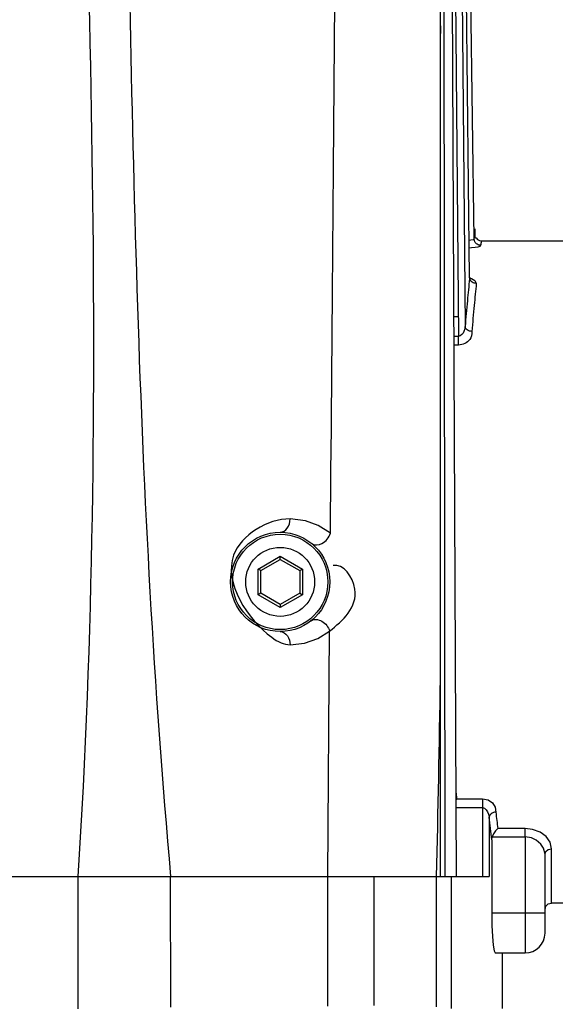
# Paper-space layout 'Sheet' of a CAD drawing. Header units: inches. Extents: x 0.2 to 10.8, y 0.2 to 8.3.
# Tile 357 of 545: x 7.937 to 8.098, y 1.945 to 2.243. Entities that reach past the tile are written whole.
import ezdxf

# ---------------------------------------------------------------- set-up
doc = ezdxf.new("R2010")
doc.units = ezdxf.units.IN
doc.header["$MEASUREMENT"] = 0
doc.layers.get('0').update_dxf_attribs({"lineweight": 5})

psp = doc.layouts.new('Sheet')

# ---------------------------------------------------------------- linework, layer by layer
at = {"color": 0, "linetype": 'ByBlock', "lineweight": -3}
for p, q in [((8.064167, 2.937154), (8.071087, 2.149942)), ((8.065047, 1.983868), (8.063896, 2.936905)), ((8.063992, 2.937014), (8.068354, 1.983868)), ((8.063619, 1.983868), (8.063696, 2.904652)), ((8.072452, 2.164747), (8.064489, 2.90466)), ((8.073779, 2.176429), (8.064654, 2.904663)), ((8.066001, 2.499246), (8.069121, 2.146971)), ((8.073902, 2.179439), (8.073935, 2.176811)), ((8.074073, 2.179441), (8.074065, 2.176674)), ((8.074017, 2.175554), (8.073794, 2.176429)), ((8.073993, 2.176819), (8.073888, 2.176814)), ((8.073996, 2.176811), (8.074277, 2.176722)), ((8.074277, 2.176722), (8.074382, 2.176685)), ((8.0744, 2.176678), (8.074843, 2.176223)), ((8.074843, 2.176223), (8.075406, 2.17593)), ((8.075406, 2.17593), (8.076032, 2.175829)), ((8.076032, 2.175829), (8.076008, 2.175755)), ((8.076032, 2.175829), (8.101629, 2.175855)), ((8.072452, 2.164747), (8.072414, 2.164374)), ((8.072455, 2.164863), (8.072452, 2.164747)), ((8.072501, 2.164646), (8.073068, 2.164473)), ((8.073068, 2.164473), (8.074009, 2.163862)), ((8.074009, 2.163862), (8.07447, 2.163006)), ((8.067596, 2.152945), (8.069069, 2.152949)), ((8.069121, 2.146971), (8.067624, 2.14697)), ((8.069121, 2.144368), (8.069121, 2.146971)), ((8.069121, 2.144368), (8.067636, 2.144367)), ((8.00854, 2.076707), (8.015229, 2.080569)), ((8.00934, 2.076245), (8.015229, 2.079645)), ((8.015229, 2.080569), (8.021918, 2.076707)), ((8.015229, 2.079645), (8.015229, 2.080569)), ((8.015229, 2.079645), (8.021118, 2.076245)), ((8.00934, 2.076245), (8.00854, 2.076707)), ((8.00854, 2.068984), (8.00854, 2.076707)), ((8.00934, 2.069445), (8.00934, 2.076245)), ((8.021118, 2.076245), (8.021918, 2.076707)), ((8.021118, 2.076245), (8.021118, 2.069445)), ((8.021918, 2.076707), (8.021918, 2.068984)), ((8.00934, 2.069445), (8.00854, 2.068984)), ((8.015229, 2.066045), (8.00934, 2.069445)), ((8.021118, 2.069445), (8.015229, 2.066045)), ((8.021118, 2.069445), (8.021918, 2.068984)), ((8.015229, 2.065122), (8.00854, 2.068984)), ((8.021918, 2.068984), (8.015229, 2.065122)), ((8.015229, 2.066045), (8.015229, 2.065122)), ((8.029596, 1.983869), (8.030157, 2.058012)), ((8.068527, 2.007365), (8.068269, 2.007046)), ((8.068527, 2.007365), (8.076346, 2.007351)), ((8.06828, 2.004762), (8.076339, 2.004748)), ((8.076339, 2.004748), (8.076339, 1.983868)), ((8.079144, 1.994974), (8.078324, 2.001828)), ((8.078324, 2.001828), (8.078324, 1.983868)), ((8.089229, 1.998372), (8.080954, 1.998372)), ((8.079144, 1.994974), (8.079266, 1.995843)), ((8.079144, 1.994974), (8.079144, 1.972828)), ((8.079266, 1.995843), (8.089229, 1.995843)), ((8.089229, 1.995843), (8.089229, 1.960828)), ((8.097209, 1.975908), (8.097209, 1.992295)), ((8.095229, 1.966828), (8.095229, 1.99064)), ((7.90289, 1.983868), (8.078324, 1.983868)), ((7.954155, 1.943957), (7.954194, 1.983868)), ((7.982146, 1.944484), (7.982086, 1.983868)), ((8.029619, 1.944755), (8.029601, 1.983868)), ((8.043588, 1.944897), (8.043588, 1.983868)), ((8.06247, 1.944521), (8.062485, 1.983868)), ((8.095229, 1.973927), (8.095492, 1.974908)), ((8.095486, 1.9749), (8.095861, 1.975361)), ((8.095492, 1.974908), (8.096074, 1.975497)), ((8.095859, 1.975363), (8.095951, 1.975442)), ((8.095861, 1.975361), (8.096205, 1.975616)), ((8.095951, 1.975442), (8.096074, 1.975497)), ((8.096074, 1.975497), (8.096219, 1.975642)), ((8.096205, 1.975616), (8.097195, 1.975882)), ((8.103229, 1.975882), (8.097195, 1.975882)), ((8.095229, 1.972828), (8.079144, 1.972828)), ((8.080201, 1.960828), (8.089229, 1.960828)), ((8.082376, 1.944065), (8.082376, 1.960828))]:
    psp.add_line(p, q, dxfattribs=at)
for points in [[(8.073779, 2.176429), (8.073529, 2.17617), (8.072791, 2.175972), (8.072332, 2.175941)], [(8.072355, 2.173747), (8.073042, 2.173767), (8.074115, 2.173878), (8.075055, 2.174055)], [(8.075055, 2.174055), (8.075608, 2.17425), (8.07579, 2.174485)], [(8.072531, 2.164338), (8.072633, 2.164265), (8.072555, 2.164393), (8.072455, 2.164861)], [(8.071087, 2.149942), (8.070997, 2.149274), (8.070745, 2.148485), (8.070467, 2.147933), (8.070126, 2.147491), (8.069645, 2.147104), (8.069121, 2.146971)], [(8.030402, 2.087524), (8.026682, 2.089914), (8.022855, 2.091288), (8.018204, 2.091873)], [(8.018208, 2.053874), (8.022556, 2.054365), (8.026617, 2.055796), (8.030157, 2.058012)], [(8.076346, 2.007351), (8.078025, 2.007017), (8.079329, 2.006143), (8.080157, 2.004874), (8.080369, 2.003321)], [(8.076339, 2.004748), (8.076943, 2.004557), (8.077485, 2.004068), (8.077876, 2.003453), (8.078164, 2.002713), (8.078324, 2.001828)], [(8.080954, 1.998372), (8.080221, 1.997636), (8.079639, 1.996793), (8.079262, 1.995843)], [(8.097209, 1.992295), (8.096809, 1.994254), (8.095618, 1.995924), (8.093726, 1.997286), (8.091446, 1.998128), (8.089229, 1.998372)], [(8.095229, 1.99064), (8.094762, 1.992495), (8.093934, 1.993703), (8.092514, 1.994886), (8.091103, 1.995541), (8.089229, 1.995843)], [(8.095229, 1.99064), (8.095494, 1.991467), (8.096214, 1.99207), (8.097209, 1.992295)], [(8.079144, 1.972828), (8.0792, 1.969129), (8.079361, 1.965785), (8.079603, 1.96313), (8.079895, 1.96142), (8.080201, 1.960828)]]:
    psp.add_lwpolyline(points, dxfattribs=at)
for radius in [0.015, 0.0144, 0.0104]:
    psp.add_circle((8.015229, 2.072845), radius, dxfattribs=at)
for centre, radius, start, end in [((-176.321904, 3.721094), 184.359543, 359.49230778, 359.61757368), ((1.371476, 2.141032), 6.692854, 358.6544424, 359.1652567), ((8.089229, 1.966828), 0.006, 270, 0)]:
    psp.add_arc(centre, radius, start, end, dxfattribs=at)
for points, knots in [([(8.040579, 2.857395), (8.044638, 2.75442), (8.063737, 2.548555), (8.062429, 2.341861), (8.063628, 2.238404)], [0, 0, 0, 0, 0.4990102, 1, 1, 1, 1]), ([(7.954191, 1.983868), (7.963535, 2.128675), (7.950256, 2.419408), (7.944622, 2.709407), (7.94434, 2.854552)], [0, 0, 0, 0, 0.4999366, 1, 1, 1, 1]), ([(7.961122, 2.673087), (7.963069, 2.558151), (7.969176, 2.328479), (7.971711, 2.0983), (7.982137, 1.983868)], [0, 0, 0, 0, 0.5001014, 1, 1, 1, 1]), ([(8.07579, 2.174485), (8.075439, 2.174486), (8.074715, 2.174687), (8.074189, 2.175233), (8.074022, 2.175557)], [0, 0, 0, 0, 0.4903218, 1, 1, 1, 1]), ([(8.075877, 2.175065), (8.075862, 2.174975), (8.075832, 2.174782), (8.075803, 2.174588), (8.075788, 2.174485)], [0, 0, 0, 0, 0.4667529, 1, 1, 1, 1]), ([(8.075951, 2.175488), (8.075938, 2.175424), (8.075913, 2.175283), (8.075889, 2.175142), (8.075877, 2.175065)], [0, 0, 0, 0, 0.4545324, 1, 1, 1, 1]), ([(8.076009, 2.175755), (8.075999, 2.175717), (8.075978, 2.175629), (8.075961, 2.175539), (8.075951, 2.175488)], [0, 0, 0, 0, 0.4284996, 1, 1, 1, 1]), ([(8.072414, 2.164374), (8.07219, 2.162162), (8.071725, 2.157353), (8.071303, 2.15254), (8.071087, 2.149942)], [0, 0, 0, 0, 0.4603512, 1, 1, 1, 1]), ([(8.072518, 2.164337), (8.072499, 2.164404), (8.072468, 2.164539), (8.072454, 2.164678), (8.072452, 2.164747)], [0, 0, 0, 0, 0.4978473, 1, 1, 1, 1]), ([(8.07447, 2.163008), (8.074054, 2.162995), (8.07319, 2.163213), (8.072632, 2.163938), (8.072518, 2.164337)], [0, 0, 0, 0, 0.5006522, 1, 1, 1, 1]), ([(8.074469, 2.163006), (8.074243, 2.160786), (8.073773, 2.155944), (8.073347, 2.151097), (8.073128, 2.148473)], [0, 0, 0, 0, 0.4586512, 1, 1, 1, 1]), ([(8.073128, 2.148473), (8.072636, 2.148492), (8.071728, 2.148731), (8.071123, 2.149545), (8.071087, 2.149942)], [0, 0, 0, 0, 0.5524735, 1, 1, 1, 1]), ([(8.073128, 2.148473), (8.073204, 2.147619), (8.072663, 2.145362), (8.07036, 2.144386), (8.069121, 2.144368)], [0, 0, 0, 0, 0.4088433, 1, 1, 1, 1]), ([(8.018204, 2.091873), (8.011445, 2.091877), (7.99266, 2.080644), (8.005401, 2.061584), (8.01268, 2.056111)], [0, 0, 0, 0, 0.4259985, 1, 1, 1, 1]), ([(8.015229, 2.087845), (8.016035, 2.087845), (8.017789, 2.088999), (8.018209, 2.090882), (8.018204, 2.091873)], [0, 0, 0, 0, 0.4484872, 1, 1, 1, 1]), ([(8.024775, 2.084416), (8.025567, 2.083763), (8.028514, 2.084206), (8.029983, 2.086262), (8.030402, 2.087524)], [0, 0, 0, 0, 0.4355823, 1, 1, 1, 1]), ([(8.030157, 2.058012), (8.034052, 2.061038), (8.041664, 2.06784), (8.034331, 2.07852), (8.031202, 2.077754)], [0, 0, 0, 0, 0.6049353, 1, 1, 1, 1]), ([(8.02458, 2.061116), (8.025416, 2.061783), (8.028357, 2.061263), (8.029763, 2.059217), (8.030157, 2.058012)], [0, 0, 0, 0, 0.4575528, 1, 1, 1, 1]), ([(8.015229, 2.057845), (8.016066, 2.057845), (8.017795, 2.056659), (8.018203, 2.054817), (8.018208, 2.053874)], [0, 0, 0, 0, 0.4699487, 1, 1, 1, 1]), ([(8.01268, 2.056111), (8.013547, 2.055459), (8.015268, 2.054384), (8.017279, 2.053873), (8.018208, 2.053874)], [0, 0, 0, 0, 0.5385558, 1, 1, 1, 1]), ([(8.068248, 2.009961), (8.068294, 2.009525), (8.068387, 2.008659), (8.068482, 2.007793), (8.068529, 2.007363)], [0, 0, 0, 0, 0.5039201, 1, 1, 1, 1]), ([(8.076346, 2.007351), (8.076344, 2.006948), (8.076342, 2.006081), (8.07634, 2.005213), (8.076339, 2.004748)], [0, 0, 0, 0, 0.4634766, 1, 1, 1, 1]), ([(8.080369, 2.003321), (8.079879, 2.003294), (8.078975, 2.00304), (8.078365, 2.002229), (8.078324, 2.001828)], [0, 0, 0, 0, 0.549594, 1, 1, 1, 1]), ([(8.08037, 2.003321), (8.080466, 2.002478), (8.080657, 2.000829), (8.080855, 1.999179), (8.080954, 1.998372)], [0, 0, 0, 0, 0.5104991, 1, 1, 1, 1]), ([(8.089229, 1.995843), (8.08923, 1.996347), (8.089231, 1.99719), (8.08923, 1.998033), (8.089229, 1.998372)], [0, 0, 0, 0, 0.5979173, 1, 1, 1, 1])]:
    psp.add_open_spline(points, degree=3, knots=knots, dxfattribs=at)
psp.add_open_spline([(8.066896, 1.983868), (8.066845, 1.970603), (8.066909, 1.957338), (8.066848, 1.944072)], degree=3, dxfattribs=at)

doc.saveas('drawing.dxf')
